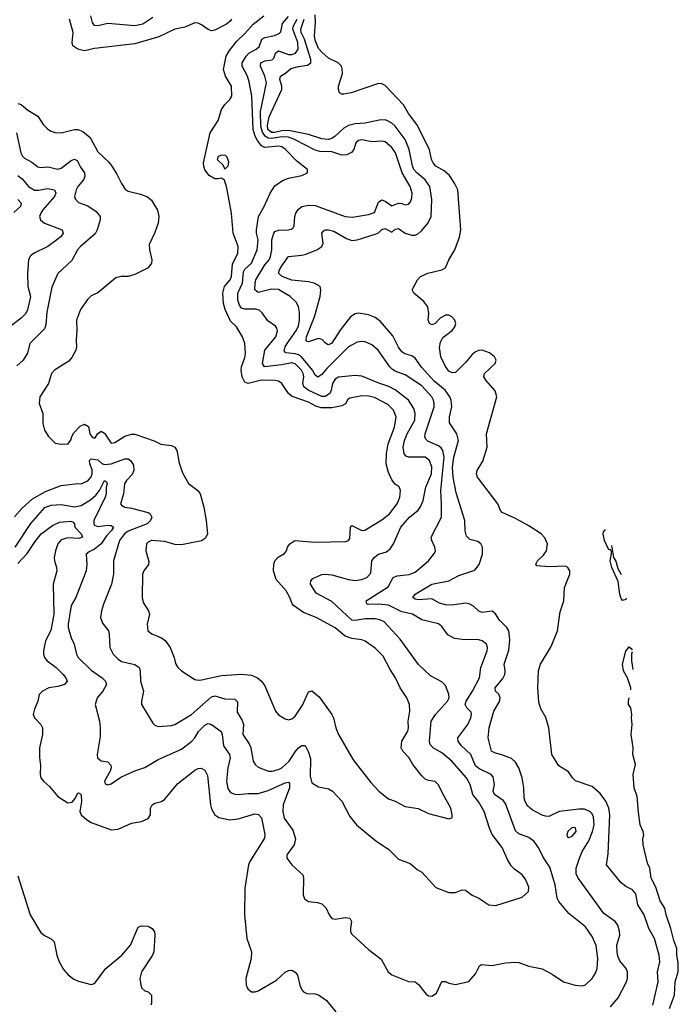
# Model space of a CAD drawing. Header units: inches. Extents: x 1384664 to 1536621, y 460766 to 646467.
# Tile 486 of 488: x 1465941 to 1469885, y 633275 to 639167. Entities that reach past the tile are written whole.
import ezdxf

# ---------------------------------------------------------------- set-up
doc = ezdxf.new("R2010")
doc.units = ezdxf.units.IN
doc.header["$MEASUREMENT"] = 0
doc.layers.add('B4663', color=7, linetype='Continuous')

msp = doc.modelspace()

# ---------------------------------------------------------------- linework, layer by layer
at = {"layer": 'B4663', "color": 5}
for points, elevation in [([(1465910, 636193.4), (1465955.1, 636244.9), (1466018.9, 636301.1), (1466095.6, 636344.4), (1466190, 636379.8), (1466290, 636392.3), (1466310, 636389.3), (1466350, 636407.8), (1466368.6, 636431.4), (1466375, 636450), (1466374.5, 636474.5), (1466360.4, 636510), (1466359.8, 636530), (1466370, 636540.2), (1466410, 636534.3), (1466432.5, 636512.4), (1466450, 636504.7), (1466490, 636508.7), (1466570, 636539.1), (1466590, 636538.8), (1466607.2, 636527.2), (1466622.2, 636502.2), (1466625.5, 636470), (1466614.6, 636445.4), (1466580.1, 636410), (1466569.7, 636390.3), (1466562, 636330), (1466545.3, 636270), (1466550, 636261.6), (1466570, 636250.3), (1466610, 636244.4), (1466710, 636218.5), (1466723.1, 636210), (1466732, 636190), (1466725.4, 636170), (1466704, 636150), (1466590, 636106.2), (1466568, 636090), (1466539.1, 636050), (1466502.9, 635930), (1466502.2, 635850), (1466490.9, 635790), (1466442.9, 635670), (1466431.1, 635630), (1466426, 635590), (1466436.9, 635556.9), (1466472.6, 635510), (1466478, 635490), (1466480.9, 635410), (1466500.9, 635370), (1466530, 635340.3), (1466550, 635326.9), (1466630, 635308.3), (1466656.5, 635290), (1466663.5, 635270), (1466665.5, 635210), (1466682.4, 635150), (1466670.3, 635090), (1466670.3, 635070), (1466737.8, 634957.8), (1466750, 634946.3), (1466770, 634938.5), (1466850, 634944.4), (1466870, 634950.3), (1466969.9, 635010.1), (1467090, 635115.1), (1467110, 635120.7), (1467170, 635104.2), (1467230, 635101.5), (1467245.3, 635085.3), (1467242.9, 635022.9), (1467273.9, 634973.9), (1467280.7, 634950), (1467278.4, 634890), (1467314.6, 634834.6), (1467325.7, 634810), (1467339, 634730), (1467351, 634711), (1467370, 634694.6), (1467430.2, 634670.2), (1467453.2, 634670), (1467490, 634680.4), (1467510, 634691.5), (1467554.4, 634730), (1467590, 634786), (1467610, 634809.3), (1467630, 634823.6), (1467650, 634823.7), (1467670, 634783.7), (1467683.4, 634743.4), (1467680.9, 634640.9), (1467690, 634600.7), (1467730, 634577.1), (1467790, 634564.4), (1467814.9, 634550), (1467870, 634490.4), (1467918.9, 634398.9), (1467957.1, 634350), (1468073.8, 634253.8), (1468150, 634203.1), (1468210, 634143.6), (1468278.9, 634118.9), (1468321.7, 634081.7), (1468350, 634066), (1468433.7, 633973.7), (1468510, 633943.8), (1468550, 633944.9), (1468590, 633959.5), (1468610, 633958.7), (1468650, 633928.9), (1468690.6, 633910), (1468750, 633870.4), (1468792.3, 633867.7), (1468950, 633915.8), (1468987.8, 633950), (1468990, 633977.2), (1468970, 634024.7), (1468950.6, 634050), (1468903.7, 634083.7), (1468884.9, 634104.9), (1468862.5, 634142.5), (1468830, 634214), (1468771.2, 634291.2), (1468753.5, 634330), (1468722.4, 634430), (1468690, 634484.8), (1468655.6, 634530), (1468639.5, 634590), (1468617.3, 634630), (1468528.4, 634730), (1468470, 634779.9), (1468417.3, 634810), (1468398.6, 634830), (1468395.3, 634850), (1468405.5, 634970), (1468432, 635010), (1468503.8, 635090), (1468512, 635110), (1468510, 635132), (1468490, 635182.4), (1468470, 635205.7), (1468401.8, 635241.8), (1468329.1, 635309.1), (1468219.9, 635459.9), (1468123.5, 635563.5), (1468097, 635577), (1468070, 635581.6), (1468010, 635581.4), (1467950, 635572.2), (1467930, 635574), (1467810, 635685.6), (1467715.9, 635735.9), (1467683.4, 635790), (1467685.1, 635810), (1467697.1, 635822.9), (1467750, 635846.8), (1467770, 635850.2), (1467810, 635845.2), (1467910, 635817.6), (1467950, 635812.2), (1467990, 635817.3), (1468020.4, 635830), (1468043.7, 635856.3), (1468050.5, 635929.5), (1468062.9, 635950), (1468090, 635968.7), (1468137.6, 635982.4), (1468159.6, 636000.4), (1468178.9, 636030), (1468222.6, 636130), (1468276.2, 636190), (1468326.7, 636233.3), (1468344, 636256), (1468356.9, 636290), (1468374.1, 636370), (1468406.7, 636450), (1468409.5, 636490), (1468394.3, 636530), (1468370, 636549), (1468270.4, 636550.4), (1468256.2, 636556.2), (1468243.4, 636570), (1468237.6, 636610), (1468244.5, 636650), (1468260.9, 636690), (1468307.4, 636770), (1468309.9, 636809.9), (1468300.7, 636840.7), (1468269.2, 636890), (1468190, 636951.7), (1468151.8, 636971.8), (1468091.6, 636991.6), (1467990, 637034.6), (1467950, 637037.4), (1467850, 637028), (1467830, 637015.3), (1467813.8, 636990), (1467806.4, 636950), (1467797.6, 636930), (1467770, 636913.2), (1467750, 636912.7), (1467668.5, 636950), (1467642.5, 636970), (1467635.9, 636990), (1467641.7, 637030), (1467639.2, 637050), (1467628.6, 637070), (1467590, 637109), (1467570, 637114.6), (1467510, 637101.3), (1467406.9, 637090), (1467395.7, 637110), (1467409.4, 637190), (1467475, 637270), (1467485.1, 637305.1), (1467481.4, 637321.4), (1467473.2, 637333.2), (1467426.2, 637366.2), (1467393.2, 637413.2), (1467375.8, 637430), (1467355.1, 637435.1), (1467290, 637435.5), (1467270, 637441.2), (1467258.4, 637458.4), (1467246.8, 637490), (1467247.5, 637530), (1467275.2, 637590), (1467280.5, 637659.5), (1467290, 637675.4), (1467329.6, 637710.4), (1467363.5, 637790), (1467368.4, 637850), (1467359.2, 637890), (1467359.4, 637910), (1467370.6, 637990), (1467406, 638050), (1467440.4, 638130), (1467470, 638173.4), (1467514.2, 638205.8), (1467550, 638219.7), (1467630, 638235.3), (1467665.2, 638250), (1467663.7, 638270), (1467601.3, 638321.3), (1467530, 638392.7), (1467510, 638406.3), (1467490, 638411), (1467410, 638401.6), (1467390, 638411.7), (1467364.5, 638444.5), (1467351, 638471), (1467339.7, 638510), (1467330.6, 638710), (1467314.6, 638794.6), (1467306.3, 638830), (1467272.9, 638890), (1467274.1, 638910), (1467298.2, 638950), (1467313.6, 638966.4), (1467357.7, 638990), (1467375.5, 639004.5), (1467390.6, 639050), (1467410, 639061), (1467467.3, 639072.7), (1467495, 639085), (1467504.6, 639095.4), (1467514.5, 639145.5), (1467550, 639187.4)], 760), ([(1465914, 636010), (1466008, 636152), (1466091.8, 636248.2), (1466130, 636262.7), (1466190, 636266.2), (1466270, 636252.7), (1466310, 636259.9), (1466366, 636294), (1466398, 636322), (1466419.9, 636350), (1466450, 636410.7), (1466461.7, 636401.7), (1466465.5, 636390), (1466458.3, 636370), (1466459.1, 636330), (1466453.2, 636310), (1466385.9, 636170), (1466384.8, 636150), (1466390, 636142.2), (1466410, 636134), (1466470, 636143), (1466490, 636139.8), (1466502.8, 636130), (1466492, 636110), (1466462, 636078), (1466429.6, 636030), (1466390, 635998.2), (1466356.3, 635983.7), (1466339.5, 635970), (1466343.2, 635910), (1466340.2, 635870), (1466278.4, 635710), (1466250, 635661.6), (1466230.8, 635550), (1466232.2, 635530), (1466249.4, 635469.4), (1466266.7, 635430), (1466281.3, 635370), (1466292.4, 635350), (1466370, 635274.4), (1466436.1, 635230), (1466455.2, 635210), (1466460.7, 635190), (1466439.3, 635150), (1466405, 635110), (1466392.8, 635070), (1466418.5, 634970), (1466422.8, 634930), (1466422.3, 634877.7), (1466404.9, 634770), (1466408, 634750), (1466430, 634733), (1466470, 634727.4), (1466487.1, 634707.1), (1466489.2, 634690), (1466482.4, 634670), (1466448.5, 634610), (1466454, 634594), (1466470, 634588.4), (1466490, 634595.5), (1466546.3, 634633.7), (1466630, 634673.1), (1466690, 634692.9), (1466770, 634740.8), (1466910, 634801.7), (1466972.2, 634850), (1466989.9, 634870), (1467011.7, 634908.3), (1467050, 634945.8), (1467070, 634955.5), (1467090, 634950.3), (1467147.7, 634907.7), (1467154.2, 634890), (1467161.2, 634821.2), (1467197.7, 634770), (1467202.2, 634750), (1467187.2, 634690), (1467179.4, 634610), (1467186.7, 634566.7), (1467203.7, 634543.7), (1467230, 634532.3), (1467250, 634531.1), (1467310, 634537.9), (1467370, 634536.4), (1467430, 634555.3), (1467530, 634601.6), (1467550, 634604.2), (1467556.3, 634596.3), (1467556.4, 634570), (1467518.8, 634470), (1467517, 634430), (1467525.8, 634390), (1467576.7, 634316.7), (1467593.6, 634266.4), (1467585.7, 634230), (1467540.4, 634170), (1467540.4, 634150), (1467570.4, 634110), (1467635.8, 634050), (1467640.3, 634030), (1467639.5, 633930), (1467646.6, 633906.6), (1467670.4, 633890.4), (1467724.1, 633884.1), (1467750, 633876.3), (1467775.5, 633850), (1467793.4, 633810), (1467810, 633788.2), (1467830, 633784.4), (1467890, 633794.4), (1467918.8, 633790), (1467928.5, 633770), (1467921.6, 633730), (1467923, 633710), (1467930, 633696), (1468030, 633604), (1468104.8, 633544.8), (1468148.2, 633470), (1468170, 633452.7), (1468268.7, 633411.3), (1468310, 633410.8), (1468330, 633394.8), (1468375.2, 633335.2), (1468390, 633326.5), (1468410, 633324.7), (1468438, 633342), (1468470, 633411), (1468490, 633411.3), (1468510, 633401), (1468550, 633394), (1468630, 633412.7), (1468670, 633457.3), (1468693.8, 633506.2), (1468706.3, 633513.7), (1468770, 633507), (1468850, 633523), (1468910, 633528), (1468930, 633526), (1468990, 633503), (1469070, 633488.7), (1469130, 633456.5), (1469198.4, 633410), (1469267.3, 633390), (1469310, 633386.2), (1469330, 633391.7), (1469369.7, 633430), (1469390, 633462.4), (1469399.1, 633490), (1469402.5, 633550), (1469392.7, 633627.3), (1469370, 633680.5), (1469330, 633739.3), (1469230, 633819.3), (1469168.8, 633890), (1469160.3, 633910), (1469146.8, 633990), (1469115.4, 634095.4), (1469076.8, 634156.8), (1469049.8, 634210), (1469022, 634250), (1468990, 634274.4), (1468930, 634295.6), (1468910, 634314.3), (1468850, 634476.8), (1468835.3, 634495.3), (1468783.5, 634530), (1468775.9, 634550), (1468783.9, 634590), (1468775.8, 634635.9), (1468764, 634650), (1468690, 634686.6), (1468670, 634703.2), (1468643, 634770), (1468584.1, 634824.1), (1468566, 634850), (1468564.4, 634870), (1468624, 634950), (1468643.4, 634990), (1468647.3, 635010), (1468644.1, 635024.1), (1468619.1, 635050), (1468609.2, 635070), (1468615.2, 635090), (1468653.5, 635150), (1468694.5, 635230), (1468702, 635290), (1468740.2, 635390), (1468743.4, 635410), (1468737.1, 635430), (1468710, 635449.8), (1468690, 635455.9), (1468590, 635457.6), (1468544.7, 635464.7), (1468505.5, 635485.5), (1468470, 635535.6), (1468450, 635552.4), (1468350, 635576.2), (1468293, 635610), (1468230, 635625), (1468150, 635663.6), (1468090.4, 635669.6), (1468028.6, 635668.6), (1468021.2, 635670), (1468018, 635678), (1468016.9, 635690), (1468147.3, 635772.7), (1468177.7, 635830), (1468201.1, 635838.9), (1468273.3, 635846.7), (1468310, 635861.9), (1468389.8, 635930), (1468425.8, 635974.2), (1468430.9, 635990), (1468427.8, 636010), (1468408.8, 636050), (1468405.3, 636070), (1468466.5, 636190), (1468467.7, 636270), (1468462.5, 636350), (1468483.3, 636550), (1468476, 636590), (1468465.4, 636605.4), (1468450, 636617.1), (1468384.4, 636644.4), (1468374.3, 636654.3), (1468367.7, 636670), (1468369.3, 636690), (1468422.2, 636850), (1468424.1, 636870), (1468419.9, 636890), (1468409.8, 636910), (1468350, 636976.8), (1468250, 637042.5), (1468190, 637064.3), (1468174.3, 637074.3), (1468158.1, 637090), (1468087.1, 637190), (1468050, 637221.4), (1468010, 637239.4), (1467990, 637242), (1467961.6, 637238.4), (1467910, 637209), (1467779.9, 637080.1), (1467750, 637043.4), (1467727.5, 637027.5), (1467710, 637040.8), (1467694, 637070), (1467628.3, 637150), (1467610, 637162.7), (1467590, 637168.7), (1467534.4, 637174.4), (1467525.5, 637185.5), (1467531.8, 637210), (1467542.8, 637230), (1467598.5, 637310), (1467610, 637334.9), (1467616.1, 637370), (1467616, 637416), (1467610.9, 637450.9), (1467597.7, 637477.7), (1467560.4, 637510), (1467490, 637551.9), (1467450, 637555.7), (1467370, 637534.3), (1467349.9, 637549.9), (1467350.4, 637590), (1467355.8, 637610), (1467410, 637699.5), (1467434.6, 637730), (1467443.5, 637750), (1467450.7, 637790), (1467452, 637850), (1467462.6, 637890), (1467470, 637899.7), (1467490, 637908.5), (1467550, 637910.2), (1467566.6, 637913.4), (1467578.3, 637921.7), (1467585.3, 637934.7), (1467588.2, 637990), (1467593.8, 638010), (1467607.9, 638032.1), (1467629.9, 638050.1), (1467670, 638058.4), (1467710, 638054.8), (1467890, 637989.4), (1467933.8, 637986.2), (1468030, 638000.7), (1468066.6, 638013.4), (1468090, 638074.9), (1468110, 638088.4), (1468130, 638080.7), (1468170, 638052.7), (1468210, 638069.1), (1468230, 638068), (1468250, 638060.2), (1468270, 638064.4), (1468281.7, 638078.3), (1468290, 638101), (1468290.5, 638130), (1468279.3, 638170), (1468231.6, 638250), (1468191.4, 638371.4), (1468170, 638403.1), (1468130, 638436.9), (1468110, 638441), (1468050, 638435.6), (1467990, 638447.9), (1467970, 638445.1), (1467954, 638430), (1467941.1, 638390), (1467927.7, 638372.3), (1467900.4, 638359.6), (1467870, 638356.6), (1467810, 638375.7), (1467738.8, 638378.8), (1467710, 638386), (1467586.6, 638450), (1467550, 638463.5), (1467510, 638465.7), (1467450, 638455.7), (1467430, 638458.8), (1467411.3, 638471.3), (1467394.4, 638494.4), (1467384.6, 638530), (1467382.9, 638617.1), (1467419.4, 638790), (1467409.2, 638830), (1467383.6, 638890), (1467384.3, 638910), (1467410, 638922), (1467453, 638927), (1467462.1, 638937.9), (1467473.2, 638966.8), (1467490, 638981.3), (1467550, 638959.1), (1467570, 638958.3), (1467593.6, 638966.4), (1467608.8, 638990), (1467607.1, 639030), (1467576, 639110), (1467580.8, 639130), (1467603, 639170)], 740), ([(1465930, 638666.4), (1465950, 638660.7), (1465990, 638625.5), (1466049.3, 638589.3), (1466081, 638541), (1466110, 638512), (1466130, 638499.5), (1466151.4, 638491.4), (1466190, 638490.2), (1466270, 638510.3), (1466290, 638510.3), (1466319.1, 638499.1), (1466363.1, 638463.1), (1466410, 638376.4), (1466474.1, 638314.1), (1466492.9, 638290), (1466523.6, 638243.6), (1466550, 638187.7), (1466572.8, 638152.8), (1466590, 638142), (1466663.7, 638123.7), (1466706.7, 638106.7), (1466730, 638087.7), (1466767.3, 638027.3), (1466774.6, 637990), (1466770.3, 637950), (1466750, 637893.2), (1466717.2, 637822.8), (1466718.8, 637790), (1466732.9, 637730), (1466730.9, 637710), (1466710, 637682.2), (1466630, 637643), (1466590, 637630.6), (1466549.1, 637630.9), (1466517.5, 637622.5), (1466410, 637533), (1466370, 637515.8), (1466346.3, 637493.7), (1466306.2, 637433.8), (1466281.5, 637370), (1466284.2, 637310), (1466279.6, 637250), (1466282, 637210), (1466277.8, 637190), (1466253.7, 637146.3), (1466235.6, 637124.4), (1466150.4, 637070), (1466131.7, 637050), (1466112.9, 636990), (1466062, 636910), (1466058.4, 636870), (1466078.9, 636810), (1466079.5, 636750), (1466090, 636711), (1466113.8, 636673.8), (1466153.4, 636633.4), (1466190, 636627.7), (1466231.2, 636628.8), (1466250, 636654.8), (1466252.2, 636670), (1466265.2, 636694.8), (1466304.1, 636735.9), (1466330, 636746.3), (1466352.5, 636732.4), (1466361.8, 636690), (1466374.7, 636670), (1466390, 636663.6), (1466394.2, 636665.8), (1466410, 636691.4), (1466430, 636706), (1466450, 636693.9), (1466490, 636633.2), (1466510, 636637.8), (1466570, 636674.7), (1466610, 636686.5), (1466630, 636686.5), (1466747.1, 636647.1), (1466786.4, 636626.4), (1466850, 636618.9), (1466870, 636610.2), (1466882.2, 636590), (1466896.3, 636516.3), (1466915.6, 636455.6), (1466952.9, 636392.9), (1467008.4, 636350), (1467021.1, 636330), (1467044.2, 636250), (1467058.3, 636170), (1467065.7, 636090), (1467054.7, 636065.3), (1467030, 636048.7), (1466910, 636024.1), (1466870, 636026.6), (1466810, 636045.5), (1466730, 636050.6), (1466710, 636041.1), (1466700.3, 636030), (1466697.1, 635990), (1466715.5, 635924.5), (1466712.3, 635907.7), (1466683.7, 635870), (1466677.4, 635850), (1466674.6, 635710), (1466679.9, 635679.9), (1466712.4, 635630), (1466717.6, 635610), (1466703.7, 635550), (1466708.2, 635510), (1466732.8, 635492.8), (1466790, 635469.2), (1466811.8, 635451.8), (1466842.3, 635410), (1466866, 635350), (1466874.4, 635314.4), (1466888, 635290), (1466910, 635270.4), (1466990, 635219.5), (1467010, 635214.9), (1467030, 635216.5), (1467150, 635242.8), (1467269.8, 635250.2), (1467330, 635245.4), (1467364.9, 635230), (1467388.9, 635210), (1467410, 635181.6), (1467474, 635030), (1467490, 635008.5), (1467530, 634984.4), (1467550, 634978), (1467570, 634983.8), (1467590, 634999.3), (1467634.1, 635065.9), (1467670, 635146), (1467690, 635150.7), (1467734.6, 635114.6), (1467810.3, 635010), (1467820.3, 634990), (1467833.8, 634930), (1467849.3, 634889.3), (1467937.9, 634737.9), (1468043.5, 634603.5), (1468092, 634550), (1468150, 634505.7), (1468190, 634490.3), (1468250, 634458.5), (1468327.2, 634447.2), (1468390, 634417.3), (1468510, 634384.9), (1468529.1, 634390.9), (1468530, 634394), (1468531.8, 634410), (1468522, 634450), (1468474.7, 634534.7), (1468450, 634589.3), (1468430, 634609.3), (1468390, 634615.1), (1468370, 634623), (1468350, 634641.7), (1468296.3, 634710), (1468271.9, 634751.9), (1468235.9, 634790), (1468225.7, 634810), (1468229.9, 634850), (1468264.8, 634910), (1468269.1, 634930), (1468267.2, 634970), (1468278.3, 635030), (1468275.4, 635070), (1468259.4, 635110), (1468220.2, 635170), (1468192.2, 635230), (1468158.7, 635278.7), (1468118.2, 635358.2), (1468070, 635406.6), (1468010, 635448.6), (1467990, 635457.2), (1467930, 635465.3), (1467890, 635477.8), (1467830, 635528), (1467716.2, 635590), (1467641, 635621), (1467581.2, 635661.2), (1467572.2, 635672.2), (1467559.2, 635710), (1467536.4, 635750), (1467476.8, 635816.8), (1467460.7, 635870), (1467462.8, 635910), (1467469.8, 635930), (1467488.8, 635951.2), (1467526.9, 635973.1), (1467539.7, 635990), (1467544.2, 636010), (1467559.3, 636030), (1467588.9, 636051.1), (1467710, 636040.5), (1467894.9, 636045.1), (1467910, 636050.3), (1467917.6, 636062.4), (1467922.1, 636130), (1467930, 636141.1), (1467990, 636110.1), (1468007.5, 636112.5), (1468110, 636174.6), (1468156.4, 636210), (1468202.3, 636270), (1468216.8, 636310), (1468221.1, 636350), (1468212.9, 636372.9), (1468190, 636388), (1468170, 636413), (1468150, 636456.9), (1468136.6, 636510), (1468137.6, 636570), (1468147.5, 636630), (1468185.3, 636730), (1468195, 636790), (1468180.5, 636830), (1468145.6, 636865.6), (1468065.8, 636905.8), (1468030, 636914.9), (1467990, 636916.3), (1467917.7, 636902.3), (1467906.3, 636893.7), (1467891.2, 636868.8), (1467870, 636857.2), (1467810, 636844), (1467745.6, 636845.6), (1467714.4, 636854.4), (1467670, 636878.3), (1467573.1, 636913.1), (1467550.4, 636930.4), (1467511.2, 636991.2), (1467490, 637004.5), (1467469.1, 637009.1), (1467390, 637010.8), (1467310, 636990.9), (1467290, 636998.3), (1467273, 637030), (1467267.2, 637070), (1467269.9, 637090), (1467290, 637145.5), (1467294.3, 637170), (1467290, 637229.2), (1467274.6, 637270), (1467251.9, 637310), (1467239.3, 637330), (1467204.3, 637364.3), (1467172.3, 637432.3), (1467161.6, 637470), (1467158.2, 637530), (1467168.1, 637570), (1467200.6, 637610), (1467209, 637630), (1467216.1, 637703.9), (1467248.4, 637770), (1467249.3, 637810), (1467220.2, 637890), (1467209.9, 638009.8), (1467181.3, 638161.3), (1467166.8, 638206.8), (1467150, 638219.3), (1467130, 638214.3), (1467110, 638215.6), (1467075.6, 638235.6), (1467049.9, 638269.9), (1467043.2, 638290), (1467042.7, 638310), (1467081.8, 638490), (1467130, 638564.2), (1467149.2, 638630.8), (1467170, 638660.4), (1467199.5, 638690), (1467211, 638710), (1467209.7, 638770), (1467173.7, 638830), (1467162, 638870), (1467178, 638950), (1467197.3, 638982.7), (1467240.9, 639039.1), (1467290, 639084.9), (1467339.1, 639140.9), (1467403.5, 639190)], 780), ([(1467208.9, 639171.1), (1467200.9, 639159.1), (1467179.1, 639140.9), (1467110, 639104), (1467090, 639101.1), (1467070, 639108.2), (1467030, 639137.4), (1467010, 639146.3), (1466990, 639148.2), (1466930, 639122.6), (1466870, 639110.9), (1466774.8, 639065.2), (1466630, 639023.4), (1466390, 638994.5), (1466330, 638981.8), (1466290, 638990.7), (1466260.3, 639010), (1466254.5, 639030), (1466261.9, 639090), (1466239.8, 639170)], 780), ([(1466739.1, 639180.9), (1466678.6, 639141.4), (1466630, 639130.9), (1466470, 639145.4), (1466410, 639130.5), (1466390, 639132.3), (1466377.1, 639150), (1466366.8, 639190)], 760), ([(1469479.9, 633260.1), (1469525.1, 633314.9), (1469574.9, 633410), (1469579.9, 633430), (1469580.2, 633470), (1469573.2, 633490), (1469535.3, 633535.3), (1469523.1, 633563.1), (1469518, 633590), (1469517.2, 633630), (1469534.3, 633690), (1469533.7, 633713.7), (1469523.5, 633750), (1469506, 633770), (1469438.6, 633818.6), (1469287.6, 634027.6), (1469274.2, 634054.2), (1469272.9, 634090), (1469292.9, 634150), (1469310.3, 634190), (1469350, 634253), (1469372.1, 634310), (1469381.6, 634350), (1469377.9, 634397.9), (1469370, 634415.6), (1469355.6, 634430), (1469324.1, 634444.1), (1469290, 634443.9), (1469171.5, 634428.5), (1469110, 634399.3), (1469090, 634400.3), (1469070, 634408.1), (1469010, 634439.3), (1468982.5, 634462.5), (1468967.9, 634490), (1468961.2, 634510), (1468960.5, 634570), (1468949.9, 634630), (1468930.5, 634690), (1468910, 634724.4), (1468886.1, 634746.1), (1468828.6, 634768.6), (1468790, 634777.6), (1468766.3, 634790), (1468746.3, 634870), (1468753.3, 634930), (1468779.6, 635030), (1468813.4, 635086.6), (1468818.6, 635110), (1468810.9, 635130.9), (1468791.1, 635150), (1468787.7, 635170), (1468834.4, 635225.6), (1468846.2, 635250), (1468848.4, 635270), (1468841.7, 635310), (1468870, 635394), (1468876.1, 635456.1), (1468871.2, 635510), (1468858, 635530), (1468814.9, 635574.9), (1468790, 635611.5), (1468770, 635628.2), (1468710, 635620.3), (1468690, 635628.7), (1468658.6, 635658.6), (1468632.4, 635672.4), (1468610, 635675.6), (1468530, 635664.2), (1468490, 635665.3), (1468455.8, 635675.8), (1468410, 635701.5), (1468330, 635696.1), (1468310, 635699.4), (1468295.3, 635710), (1468309.9, 635730.1), (1468410, 635788.6), (1468510, 635808.6), (1468570, 635840.9), (1468665.9, 635874.1), (1468693.2, 635906.8), (1468713, 635970), (1468712.5, 636010), (1468703.1, 636030), (1468684, 636044), (1468636.2, 636056.2), (1468616.1, 636076.1), (1468608.4, 636108.4), (1468606, 636170), (1468555.5, 636335.5), (1468536.1, 636430), (1468533.6, 636490), (1468540.7, 636550), (1468568.2, 636650), (1468559.1, 636690), (1468514.9, 636754.9), (1468515, 636790), (1468529.9, 636850), (1468525.7, 636890), (1468517.6, 636910), (1468489, 636950), (1468423.9, 637003.9), (1468348.1, 637088.1), (1468310, 637142.5), (1468290, 637155.2), (1468248.3, 637168.4), (1468230, 637179.5), (1468210, 637207.8), (1468174.7, 637274.7), (1468101.1, 637361.1), (1468070, 637384.4), (1468030, 637402), (1467970, 637410.7), (1467950, 637407.1), (1467921.2, 637390), (1467859.6, 637310), (1467810, 637230.9), (1467790, 637222.2), (1467784.2, 637224.2), (1467770, 637233), (1467753.2, 637253.2), (1467730, 637259.9), (1467670, 637238.8), (1467662.4, 637242.4), (1467656, 637250), (1467658.3, 637270), (1467706.2, 637390), (1467740.2, 637510), (1467745.2, 637550), (1467739.8, 637570), (1467704.7, 637590), (1467670, 637599.2), (1467570, 637608.4), (1467512.6, 637630), (1467491.6, 637650), (1467496.1, 637670), (1467510, 637694.2), (1467550, 637751.2), (1467630, 637758.2), (1467655, 637765), (1467720.5, 637790), (1467749.8, 637810), (1467758, 637830), (1467751.4, 637890), (1467757.9, 637902.1), (1467769.9, 637910.1), (1467790, 637910.1), (1467821.5, 637901.5), (1467897.2, 637857.2), (1467930, 637845.7), (1467962.9, 637850), (1468070, 637883.1), (1468090, 637891.9), (1468110, 637912.4), (1468130, 637917.4), (1468170, 637896), (1468190, 637912.9), (1468210, 637918), (1468250, 637890.1), (1468290, 637878.2), (1468310, 637878), (1468330, 637888), (1468350, 637904.9), (1468388, 637952), (1468404.6, 637990), (1468409.4, 638090.6), (1468397.3, 638170), (1468368.7, 638210), (1468318.8, 638250), (1468301.5, 638270), (1468292.4, 638292.4), (1468274.1, 638390), (1468249.1, 638450), (1468190, 638529.9), (1468170, 638548), (1468142.8, 638562.8), (1468130, 638567.2), (1468093.4, 638566.6), (1468010, 638547.3), (1467950, 638543.9), (1467910, 638535), (1467881.9, 638518.1), (1467830, 638469.9), (1467810, 638456.9), (1467789.3, 638450.7), (1467750, 638453.7), (1467670, 638480.4), (1467550, 638503.3), (1467510, 638502.7), (1467470, 638492.1), (1467450, 638491.8), (1467427.8, 638510), (1467424.2, 638535.8), (1467434.6, 638585.4), (1467510.8, 638750), (1467511.2, 638770), (1467498, 638810), (1467503.1, 638830), (1467532, 638848.1), (1467563.9, 638876.1), (1467610, 638888), (1467665.6, 638894.4), (1467685.4, 638910), (1467685.1, 638930), (1467645.7, 639050), (1467626.7, 639090), (1467625.5, 639110), (1467645, 639170)], 720), ([(1469732.3, 633270), (1469765.3, 633410), (1469760.3, 633470), (1469773.7, 633530), (1469771.4, 633570), (1469741.7, 633670), (1469707.9, 633730), (1469679.6, 633810), (1469642, 633870), (1469630, 633937.5), (1469610, 633959.9), (1469570, 633980.4), (1469542.5, 634002.5), (1469455.9, 634110), (1469464.3, 634175.7), (1469475.2, 634410), (1469468.3, 634450), (1469451.7, 634491.7), (1469417.8, 634537.8), (1469370, 634578.7), (1469270, 634612.2), (1469250.7, 634630), (1469227.2, 634667.2), (1469170, 634702.2), (1469128, 634770), (1469109.8, 634930), (1469092.1, 634992.1), (1469062.6, 635042.6), (1469050, 635082.7), (1469043, 635170), (1469048.4, 635270), (1469059.2, 635310), (1469122.9, 635417.1), (1469162.5, 635510), (1469176.8, 635623.2), (1469199.7, 635690), (1469203.1, 635770), (1469235, 635850), (1469234.5, 635870), (1469224.2, 635890), (1469210, 635897.4), (1469110, 635892.7), (1469038.4, 635898.4), (1469031.3, 635910), (1469042.4, 635930), (1469077.9, 635962.1), (1469095.9, 635990), (1469101.9, 636030), (1469086.1, 636066.1), (1469062.9, 636090), (1468990, 636139.2), (1468910, 636183.4), (1468830, 636218.3), (1468820.2, 636230), (1468803.5, 636270), (1468683.5, 636430), (1468677.3, 636450), (1468680.5, 636470), (1468714.6, 636525.4), (1468740.4, 636610), (1468736.3, 636690), (1468798, 636910), (1468787.4, 636947.4), (1468731.6, 637010), (1468720.7, 637030), (1468725.1, 637050), (1468787.8, 637110), (1468793.7, 637130), (1468784.7, 637150), (1468754.7, 637174.7), (1468710, 637189.8), (1468690, 637188.8), (1468670, 637180.8), (1468650, 637163.9), (1468610, 637116.3), (1468550, 637056.5), (1468530, 637053.2), (1468510, 637063.4), (1468490, 637092.3), (1468462.3, 637150), (1468455.1, 637204.9), (1468461.9, 637238.1), (1468474.6, 637265.4), (1468530, 637308.1), (1468547, 637330), (1468552.8, 637350), (1468547.1, 637370), (1468528.2, 637390), (1468510, 637398.4), (1468490, 637398.7), (1468458.4, 637381.6), (1468430, 637349.6), (1468410, 637340.5), (1468395.1, 637350), (1468387.1, 637370), (1468391, 637410), (1468385.3, 637450), (1468361.9, 637481.9), (1468300.7, 637530), (1468292.3, 637550), (1468322.9, 637610), (1468340.7, 637630), (1468384.5, 637650), (1468468.7, 637671.3), (1468490, 637682.8), (1468511.3, 637730), (1468546.1, 637790), (1468574, 637866), (1468582.4, 637910), (1468564.1, 638150), (1468545.5, 638190), (1468514.5, 638234.5), (1468483.3, 638263.3), (1468434.1, 638290), (1468416.3, 638310), (1468407.5, 638330), (1468395.7, 638390), (1468319.6, 638539.6), (1468270, 638605.7), (1468238.7, 638658.7), (1468130, 638772.7), (1468110, 638783.9), (1468090, 638785.9), (1467926, 638730), (1467881.7, 638721.7), (1467870, 638722), (1467857.2, 638730), (1467849.6, 638749.6), (1467849.7, 638769.7), (1467874.9, 638845.1), (1467873.1, 638873.1), (1467867.5, 638890), (1467849.2, 638909.1), (1467790, 638937.5), (1467750, 638972.1), (1467730, 638995.8), (1467710, 639044.5), (1467705.9, 639070), (1467713, 639150), (1467710, 639196)], 680), ([(1465922.3, 638490), (1465948.3, 638370), (1465958.3, 638350), (1465970, 638337.8), (1466014.1, 638314.1), (1466050, 638287.2), (1466070, 638283.5), (1466110, 638287.5), (1466170, 638273.9), (1466190, 638278.7), (1466250, 638325.7), (1466270, 638332.9), (1466284.9, 638324.9), (1466305, 638285), (1466329.4, 638250), (1466331.4, 638230), (1466323.5, 638210), (1466290.2, 638170), (1466279.8, 638150), (1466269.3, 638110), (1466274.4, 638094.4), (1466294, 638074), (1466350, 638053), (1466400.1, 638020.1), (1466422.6, 637990), (1466423.8, 637970), (1466405, 637910), (1466393.1, 637886.9), (1466305.8, 637810), (1466287.8, 637790), (1466253.1, 637726.9), (1466170, 637649.4), (1466134, 637566), (1466102.8, 637417.2), (1466098.4, 637341.6), (1466090, 637316.9), (1466001.5, 637230), (1465988.2, 637171.8), (1465961.3, 637130), (1465924.9, 637095.1)], 760), ([(1465930, 638234.6), (1465955.1, 638215.1), (1465994.3, 638170), (1466030, 638147.8), (1466053.5, 638146.5), (1466110, 638157.6), (1466150.3, 638150), (1466157.1, 638130), (1466149.3, 638110), (1466080.8, 638030), (1466067.1, 638010), (1466060.7, 637990), (1466066.5, 637970), (1466090, 637950.2), (1466196.4, 637910), (1466202.4, 637890), (1466189.2, 637870), (1466164.4, 637850), (1466108.9, 637810), (1466028, 637770), (1466006.3, 637753.7), (1465998.8, 637741.2), (1465994.3, 637730), (1465988, 637648), (1465990.9, 637570), (1466006.4, 637510), (1465988.6, 637431.4), (1465978.2, 637410), (1465950, 637380.7), (1465890, 637335.3)], 740), ([(1465930, 638091.7), (1465949.2, 638070), (1465946.2, 638050), (1465905.6, 638014.4)], 720), ([(1465930, 635913.9), (1465986.4, 635973.6), (1466034.2, 636045.8), (1466070, 636090.8), (1466138.5, 636141.5), (1466180.4, 636159.6), (1466246.6, 636166.6), (1466261.3, 636161.3), (1466270, 636150.5), (1466270.9, 636130), (1466308.9, 636090), (1466318.3, 636070), (1466296.3, 636063.7), (1466230, 636065.9), (1466190, 636054), (1466169.4, 636030), (1466156, 635990), (1466147.9, 635950), (1466148.7, 635930), (1466162.6, 635890), (1466163.9, 635870), (1466142, 635790), (1466146.3, 635610), (1466127.7, 635512.3), (1466096.6, 635450), (1466084.7, 635390), (1466084.7, 635370), (1466090.8, 635350.8), (1466105.2, 635330), (1466159, 635290), (1466200.9, 635250), (1466216.9, 635230), (1466224.9, 635210), (1466210.5, 635190), (1466170, 635177.7), (1466115.5, 635170), (1466078.4, 635150), (1466058.4, 635130), (1466050.5, 635090), (1466030, 635042), (1466022.4, 635010), (1466030.4, 634990), (1466068.4, 634950), (1466078, 634930), (1466077.4, 634890), (1466059.6, 634810), (1466058.9, 634750), (1466066.6, 634706.6), (1466063.1, 634650), (1466068.2, 634630), (1466083, 634610), (1466119.5, 634579.5), (1466170, 634518.7), (1466230, 634480.8), (1466255.3, 634484.7), (1466273.3, 634506.7), (1466290, 634540.3), (1466299.9, 634539.9), (1466308.7, 634528.7), (1466311.1, 634488.9), (1466301.8, 634430), (1466310, 634408.5), (1466340.4, 634380.4), (1466370, 634362.6), (1466490, 634320.3), (1466530, 634323.1), (1466610, 634358.9), (1466670, 634368.9), (1466710, 634387.8), (1466724.5, 634410), (1466725.4, 634450), (1466734.8, 634470), (1466750, 634479.2), (1466790.3, 634489.7), (1466810, 634503), (1466885.5, 634594.5), (1466990, 634676.5), (1467010, 634686.3), (1467028.6, 634688.6), (1467050, 634676.4), (1467065.4, 634645.5), (1467083.4, 634470), (1467090, 634444.6), (1467110, 634409.2), (1467133.2, 634393.2), (1467199.5, 634379.5), (1467250, 634385.1), (1467350, 634415.3), (1467372.1, 634412.1), (1467390, 634390.4), (1467410, 634291), (1467406.7, 634270), (1467318.8, 634130), (1467311.3, 634110), (1467290.3, 633970), (1467287.2, 633810), (1467300.4, 633670), (1467330.3, 633590), (1467326.5, 633550), (1467295.6, 633430), (1467298, 633390), (1467308.2, 633368.2), (1467318.7, 633358.7), (1467330, 633350.4), (1467350.5, 633350.5), (1467370, 633357), (1467479.8, 633420.2), (1467530, 633468.7), (1467550, 633477.6), (1467570, 633479.3), (1467590, 633468.2), (1467604.9, 633450), (1467618.7, 633390), (1467630, 633362.8), (1467640.7, 633350), (1467660.7, 633340.7), (1467710, 633338.9), (1467730, 633331.8), (1467778, 633298), (1467835.3, 633230)], 720), ([(1469550, 635691.3), (1469543.3, 635703.3), (1469534.6, 635730), (1469525, 635805), (1469486.4, 635890), (1469477.8, 635930), (1469486, 635986), (1469476.6, 635996.6), (1469470, 635995.6), (1469442.8, 636050), (1469435.9, 636090), (1469437.1, 636102.9), (1469446.1, 636113.9), (1469449.1, 636113.8)], 660), ([(1469485.4, 636020.6), (1469497.4, 635950), (1469510, 635927.7), (1469522.6, 635882.6), (1469543.6, 635847)], 660), ([(1469572.2, 635704.9), (1469570, 635696.9), (1469550, 635691.3)], 660), ([(1469600.4, 635156.9), (1469599.8, 635170), (1469579.8, 635230), (1469556, 635270), (1469549.9, 635309.9), (1469570, 635388), (1469590, 635414.4), (1469603.6, 635403.6), (1469607.8, 635396)], 660), ([(1469608.9, 635385), (1469604.2, 635370), (1469603.9, 635330), (1469613.7, 635278.9)], 660), ([(1469831.5, 633250), (1469862.2, 633330), (1469866.8, 633410), (1469885.1, 633470), (1469884.1, 633524.1), (1469876.2, 633570), (1469876, 633610), (1469857.3, 633657.3), (1469839.8, 633730), (1469811.6, 633810), (1469804.7, 633850), (1469775.6, 633895.6), (1469750, 633977.2), (1469722.9, 634030), (1469714.3, 634090), (1469700.4, 634120.4), (1469674.3, 634230), (1469672.6, 634267.4), (1469678, 634290), (1469675.1, 634310), (1469657.4, 634350), (1469645.8, 634425.8), (1469639.6, 634519.5), (1469620.3, 634570), (1469615.6, 634650), (1469628.1, 634710), (1469611.9, 634770), (1469614.2, 634810), (1469601.8, 634890), (1469608.9, 634950), (1469604.2, 634990), (1469607.1, 635010), (1469600.5, 635050), (1469587, 635070), (1469586, 635090), (1469590.8, 635109.7)], 660), ([(1465930, 634044), (1466003.7, 633810), (1466066.3, 633706.3), (1466090, 633687.2), (1466130, 633667), (1466147, 633650), (1466163.1, 633570), (1466178, 633530), (1466204.5, 633484.5), (1466231.1, 633451.1), (1466265.3, 633425.3), (1466293.2, 633413.2), (1466370, 633394.9), (1466390, 633400.3), (1466456.8, 633490), (1466552.2, 633570), (1466604.6, 633630), (1466650, 633736.5), (1466670, 633745.6), (1466710, 633743.9), (1466735.2, 633730), (1466748.5, 633710), (1466751, 633689), (1466744.7, 633590), (1466736.9, 633570), (1466670.2, 633470), (1466661.4, 633430), (1466666.4, 633390), (1466673, 633373), (1466690, 633356.5), (1466710.7, 633350), (1466730.2, 633330.2), (1466730, 633282), (1466726.7, 633270)], 680)]:
    msp.add_lwpolyline(points, dxfattribs=dict(at, elevation=elevation))
for points, elevation in [([(1467150, 638357), (1467130, 638348.7), (1467124.4, 638330), (1467158, 638298), (1467170, 638272), (1467190, 638292), (1467193.8, 638313.8), (1467184, 638344), (1467174, 638354)], 780), ([(1469250, 634333.8), (1469223.6, 634310), (1469218, 634290), (1469220.5, 634280.5), (1469230, 634272.7), (1469250, 634282), (1469273.7, 634310), (1469270, 634331.2)], 740)]:
    msp.add_lwpolyline(points, close=True, dxfattribs=dict(at, elevation=elevation))

doc.saveas('drawing.dxf')
